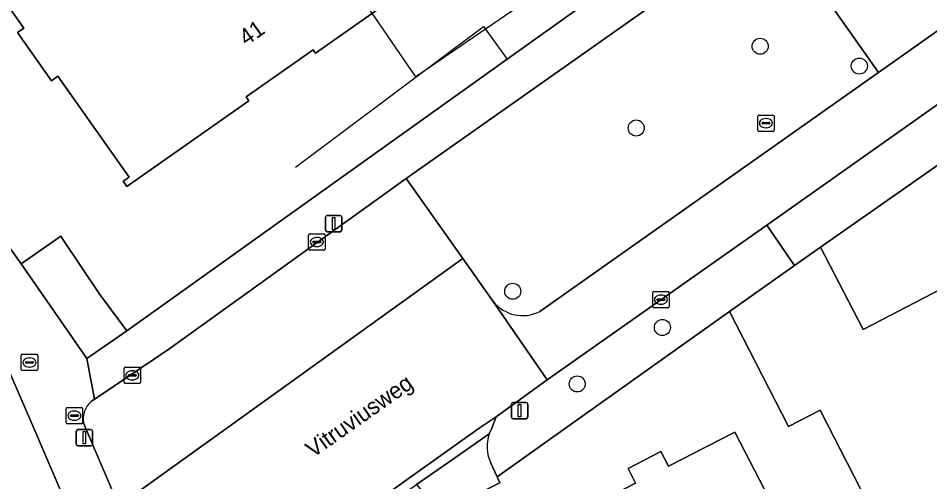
# Model space of a CAD drawing. Extents: x 159352 to 160617, y 385888 to 387323.
# Drawn here: x 159681.5 to 159737.1, y 386496.7 to 386525 of the extents above; entities that cross this region are included whole.
import ezdxf

# ---------------------------------------------------------------- set-up
doc = ezdxf.new("R2010")
doc.units = 0
for name, color, linetype in [('IMGEO_Boom', 7, 'Continuous'), ('IMGEO_Brandkraan', 7, 'Continuous'), ('IMGEO_Erf', 7, 'Continuous'), ('IMGEO_Fietspad_open', 7, 'Continuous'), ('IMGEO_Groenvoorziening', 7, 'Continuous'), ('IMGEO_Hek', 7, 'Continuous'), ('IMGEO_Kolk', 7, 'Continuous'), ('IMGEO_Lichtmast', 7, 'Continuous'), ('IMGEO_Openbare_ruimte_label', 7, 'Continuous'), ('IMGEO_Pand', 7, 'Continuous'), ('IMGEO_Pand_nummerreeks', 7, 'Continuous'), ('IMGEO_Pand_vergunning_verleend', 7, 'Continuous'), ('IMGEO_Parkeervlak_open', 7, 'Continuous'), ('IMGEO_Rijbaan_lokaal_open', 7, 'Continuous'), ('IMGEO_Rioolput', 7, 'Continuous'), ('IMGEO_Voetpad_open', 7, 'Continuous')]:
    doc.layers.add(name, color=color, linetype=linetype)

msp = doc.modelspace()

# ---------------------------------------------------------------- linework, layer by layer
at = {"layer": 'IMGEO_Boom'}
for centre in [(159726.726, 386523.297), (159732.776, 386522.089), (159719.166, 386518.31), (159711.626, 386508.344), (159720.759, 386506.135), (159715.566, 386502.688)]:
    msp.add_circle(centre, 0.489, dxfattribs=at)
at = {"layer": 'IMGEO_Brandkraan'}
for p, q in [((159681.643, 386503.576), (159681.643, 386504.428)), ((159681.718, 386504.502), (159682.57, 386504.502)), ((159682.131, 386504.282), (159682.156, 386504.282)), ((159682.644, 386504.428), (159682.644, 386503.576)), ((159681.902, 386503.996), (159681.902, 386504.008)), ((159682.34, 386503.959), (159681.942, 386503.959)), ((159681.945, 386504.045), (159682.343, 386504.045)), ((159682.154, 386503.722), (159682.129, 386503.722)), ((159682.386, 386504.008), (159682.386, 386503.996)), ((159682.57, 386503.502), (159681.718, 386503.502))]:
    msp.add_line(p, q, dxfattribs=at)
for points in [[(159681.643, 386503.576), (159681.643, 386504.428)], [(159681.718, 386504.502), (159682.57, 386504.502)], [(159682.644, 386504.428), (159682.644, 386503.576)], [(159682.57, 386503.502), (159681.718, 386503.502)]]:
    msp.add_lwpolyline(points, dxfattribs=at)
for centre, radius, start, end in [((159681.72, 386504.426), 0.0765, 91.552, 178.448), ((159681.72, 386504.426), 0.0765, 91.552, 178.448), ((159682.568, 386504.426), 0.0765, 1.552, 88.448), ((159682.568, 386504.426), 0.0765, 1.552, 88.448), ((159681.72, 386503.578), 0.0765, 181.552, 268.448), ((159681.72, 386503.578), 0.0765, 181.552, 268.448), ((159681.942, 386504.005), 0.0403, 85.8775, 175.7526), ((159681.939, 386503.995), 0.0366, 178.938, 274.7102), ((159682.343, 386504.002), 0.043, 264.8664, 352.4533), ((159682.347, 386504.007), 0.0386, 1.7309, 96.639), ((159682.568, 386503.578), 0.0765, 271.552, 358.448), ((159682.568, 386503.578), 0.0765, 271.552, 358.448)]:
    msp.add_arc(centre, radius, start, end, dxfattribs=at)
for centre, major_axis, ratio, start_param, end_param in [((159682.13, 386504.002), (-0.387, 0.002), 0.722429, 4.712389, 7.853982), ((159682.155, 386504.002), (-0.39, 0.002), 0.717154, 1.570796, 4.712389)]:
    msp.add_ellipse(centre, major_axis=major_axis, ratio=ratio, start_param=start_param, end_param=end_param, dxfattribs=at)
at = {"layer": 'IMGEO_Erf'}
for points in [[(159655.734, 386546.537), (159681.631, 386510.015), (159684.061, 386511.7), (159684.208, 386511.493), (159686.428, 386508.139), (159688.083, 386505.941), (159689.848, 386507.201), (159699.615, 386514.171), (159711.29, 386522.503), (159740.145, 386543.095)], [(159705.532, 386527.061), (159699.602, 386522.875), (159699.458, 386523.079), (159695.357, 386520.203), (159695.519, 386519.974), (159688.091, 386514.73), (159687.856, 386515.063), (159688.216, 386515.317), (159683.872, 386521.47), (159683.481, 386521.193), (159681.403, 386524.136), (159681.789, 386524.408), (159677.512, 386530.466)], [(159679.591, 386496.228), (159681.953, 386490.722), (159684.314, 386485.218), (159686.74, 386479.561), (159690.491, 386481.169), (159682.418, 386500), (159678.53, 386508.902)]]:
    msp.add_lwpolyline(points, dxfattribs=at)
for points in [[(159730.385, 386501.09), (159728.457, 386500.102), (159724.863, 386507.117), (159714.857, 386500), (159710.677, 386497.027), (159710.845, 386496.66), (159709.17, 386495.824), (159707.227, 386494.853), (159711.798, 386485.698), (159715.095, 386487.344), (159721.076, 386475.16), (159753.152, 386491.592), (159752.201, 386493.449), (159748.063, 386491.329), (159744.984, 386497.34), (159734.941, 386492.196)], [(159728.304, 386493.692), (159730.414, 386489.594), (159726.34, 386487.506), (159726.796, 386486.615), (159724.789, 386485.587), (159724.333, 386486.478), (159720.26, 386484.391), (159718.172, 386488.461), (159717.283, 386488.003), (159716.246, 386490.023), (159717.139, 386490.474), (159715.058, 386494.529), (159719.123, 386496.628), (159718.662, 386497.521), (159720.67, 386498.559), (159721.132, 386497.665), (159725.183, 386499.757), (159727.272, 386495.697), (159728.148, 386496.148), (159729.184, 386494.146)]]:
    msp.add_lwpolyline(points, close=True, dxfattribs=at)
at = {"layer": 'IMGEO_Fietspad_open'}
msp.add_lwpolyline([(159710.439, 386507.718), (159713.737, 386502.945), (159727.124, 386512.381), (159739.906, 386521.405), (159737.837, 386524.409), (159737.692, 386524.333), (159733.956, 386521.697), (159713.275, 386507.109)], dxfattribs=at)
msp.add_arc((159712.232, 386509.159), 2.3, 218.7846, 296.9762, dxfattribs=at)
at = {"layer": 'IMGEO_Groenvoorziening'}
for points in [[(159713.275, 386507.109), (159733.956, 386521.697), (159730.196, 386527.018), (159737.694, 386532.003), (159735.783, 386534.707), (159733.457, 386535.197), (159705.122, 386515.232), (159708.576, 386510.351), (159710.439, 386507.718)], [(159724.863, 386507.117), (159728.827, 386509.923), (159727.124, 386512.381), (159713.737, 386502.945), (159710.627, 386500.673), (159710.345, 386500), (159710.2, 386499.655)], [(159710.3, 386497.85), (159710.677, 386497.027), (159714.857, 386500), (159724.863, 386507.117)]]:
    msp.add_lwpolyline(points, dxfattribs=at)
msp.add_lwpolyline([(159741.685, 386526.355), (159737.694, 386532.003), (159730.196, 386527.018), (159733.956, 386521.697), (159737.692, 386524.333), (159737.837, 386524.409)], close=True, dxfattribs=at)
for centre, radius, start, end in [((159712.232, 386509.159), 2.3, 218.7846, 296.9762), ((159712.409, 386498.872), 2.344, 160.4869, 205.8551)]:
    msp.add_arc(centre, radius, start, end, dxfattribs=at)
at = {"layer": 'IMGEO_Hek'}
msp.add_lwpolyline([(159698.374, 386515.93), (159709.855, 386524.513), (159711.29, 386522.503)], dxfattribs=at)
at = {"layer": 'IMGEO_Kolk'}
for p, q in [((159699.177, 386510.927), (159699.177, 386511.779)), ((159699.252, 386511.853), (159700.104, 386511.853)), ((159699.436, 386511.347), (159699.436, 386511.359)), ((159699.479, 386511.396), (159699.877, 386511.396)), ((159699.665, 386511.633), (159699.69, 386511.633)), ((159699.92, 386511.359), (159699.92, 386511.347)), ((159700.178, 386511.779), (159700.178, 386510.927)), ((159700.104, 386510.853), (159699.252, 386510.853)), ((159699.874, 386511.31), (159699.476, 386511.31)), ((159699.688, 386511.073), (159699.663, 386511.073)), ((159720.171, 386507.407), (159720.171, 386508.259)), ((159720.246, 386508.333), (159721.098, 386508.333)), ((159720.659, 386508.113), (159720.684, 386508.113)), ((159721.172, 386508.259), (159721.172, 386507.407)), ((159720.43, 386507.827), (159720.43, 386507.839)), ((159720.868, 386507.79), (159720.47, 386507.79)), ((159720.473, 386507.876), (159720.871, 386507.876)), ((159720.682, 386507.553), (159720.657, 386507.553)), ((159720.914, 386507.839), (159720.914, 386507.827)), ((159721.098, 386507.333), (159720.246, 386507.333)), ((159687.916, 386502.79), (159687.916, 386503.642)), ((159687.991, 386503.716), (159688.843, 386503.716)), ((159688.917, 386503.642), (159688.917, 386502.79)), ((159688.175, 386503.21), (159688.175, 386503.222)), ((159688.613, 386503.173), (159688.215, 386503.173)), ((159688.218, 386503.259), (159688.616, 386503.259)), ((159688.404, 386503.496), (159688.429, 386503.496)), ((159688.659, 386503.222), (159688.659, 386503.21)), ((159688.843, 386502.716), (159687.991, 386502.716)), ((159688.427, 386502.936), (159688.402, 386502.936))]:
    msp.add_line(p, q, dxfattribs=at)
for points in [[(159699.177, 386510.927), (159699.177, 386511.779)], [(159699.252, 386511.853), (159700.104, 386511.853)], [(159700.178, 386511.779), (159700.178, 386510.927)], [(159700.104, 386510.853), (159699.252, 386510.853)], [(159720.171, 386507.407), (159720.171, 386508.259)], [(159720.246, 386508.333), (159721.098, 386508.333)], [(159721.172, 386508.259), (159721.172, 386507.407)], [(159721.098, 386507.333), (159720.246, 386507.333)], [(159687.916, 386502.79), (159687.916, 386503.642)], [(159687.991, 386503.716), (159688.843, 386503.716)], [(159688.917, 386503.642), (159688.917, 386502.79)], [(159688.843, 386502.716), (159687.991, 386502.716)]]:
    msp.add_lwpolyline(points, dxfattribs=at)
for centre, radius, start, end in [((159699.254, 386511.777), 0.0765, 91.552, 178.448), ((159699.254, 386511.777), 0.0765, 91.552, 178.448), ((159699.476, 386511.356), 0.0403, 85.8775, 175.7526), ((159699.473, 386511.346), 0.0366, 178.938, 274.7102), ((159699.877, 386511.353), 0.043, 264.8664, 352.4533), ((159699.881, 386511.358), 0.0386, 1.7309, 96.639), ((159700.102, 386511.777), 0.0765, 1.552, 88.448), ((159700.102, 386511.777), 0.0765, 1.552, 88.448), ((159699.254, 386510.929), 0.0765, 181.552, 268.448), ((159699.254, 386510.929), 0.0765, 181.552, 268.448), ((159700.102, 386510.929), 0.0765, 271.552, 358.448), ((159700.102, 386510.929), 0.0765, 271.552, 358.448), ((159720.248, 386508.257), 0.0765, 91.552, 178.448), ((159720.248, 386508.257), 0.0765, 91.552, 178.448), ((159721.096, 386508.257), 0.0765, 1.552, 88.448), ((159721.096, 386508.257), 0.0765, 1.552, 88.448), ((159720.47, 386507.836), 0.0403, 85.8775, 175.7526), ((159720.467, 386507.826), 0.0366, 178.938, 274.7102), ((159720.871, 386507.833), 0.043, 264.8664, 352.4533), ((159720.875, 386507.838), 0.0386, 1.7309, 96.639), ((159720.248, 386507.409), 0.0765, 181.552, 268.448), ((159720.248, 386507.409), 0.0765, 181.552, 268.448), ((159721.096, 386507.409), 0.0765, 271.552, 358.448), ((159721.096, 386507.409), 0.0765, 271.552, 358.448), ((159687.993, 386503.64), 0.0765, 91.552, 178.448), ((159687.993, 386503.64), 0.0765, 91.552, 178.448), ((159688.841, 386503.64), 0.0765, 1.552, 88.448), ((159688.841, 386503.64), 0.0765, 1.552, 88.448), ((159688.215, 386503.219), 0.0403, 85.8775, 175.7526), ((159688.212, 386503.209), 0.0366, 178.938, 274.7102), ((159688.616, 386503.216), 0.043, 264.8664, 352.4533), ((159688.62, 386503.221), 0.0386, 1.7309, 96.639), ((159687.993, 386502.792), 0.0765, 181.552, 268.448), ((159687.993, 386502.792), 0.0765, 181.552, 268.448), ((159688.841, 386502.792), 0.0765, 271.552, 358.448), ((159688.841, 386502.792), 0.0765, 271.552, 358.448)]:
    msp.add_arc(centre, radius, start, end, dxfattribs=at)
for centre, major_axis, ratio, start_param, end_param in [((159699.664, 386511.353), (-0.387, 0.002), 0.722429, 4.712389, 7.853982), ((159699.689, 386511.353), (-0.39, 0.002), 0.717154, 1.570796, 4.712389), ((159720.658, 386507.833), (-0.387, 0.002), 0.722429, 4.712389, 7.853982), ((159720.683, 386507.833), (-0.39, 0.002), 0.717154, 1.570796, 4.712389), ((159688.403, 386503.216), (-0.387, 0.002), 0.722429, 4.712389, 7.853982), ((159688.428, 386503.216), (-0.39, 0.002), 0.717154, 1.570796, 4.712389)]:
    msp.add_ellipse(centre, major_axis=major_axis, ratio=ratio, start_param=start_param, end_param=end_param, dxfattribs=at)
at = {"layer": 'IMGEO_Lichtmast'}
for p, q in [((159700.207, 386512.076), (159700.207, 386512.876)), ((159700.207, 386512.876), (159700.207, 386512.076)), ((159700.307, 386512.976), (159701.097, 386512.976)), ((159701.097, 386512.976), (159700.307, 386512.976)), ((159701.197, 386512.876), (159701.197, 386512.076)), ((159701.197, 386512.076), (159701.197, 386512.876)), ((159701.097, 386511.976), (159700.307, 386511.976)), ((159700.307, 386511.976), (159701.097, 386511.976)), ((159711.55, 386500.664), (159711.55, 386501.464)), ((159711.55, 386501.464), (159711.55, 386500.664)), ((159711.65, 386501.564), (159712.44, 386501.564)), ((159712.44, 386501.564), (159711.65, 386501.564)), ((159712.54, 386501.464), (159712.54, 386500.664)), ((159712.54, 386500.664), (159712.54, 386501.464)), ((159712.44, 386500.564), (159711.65, 386500.564)), ((159711.65, 386500.564), (159712.44, 386500.564)), ((159684.997, 386499.004), (159684.997, 386499.804)), ((159684.997, 386499.804), (159684.997, 386499.004)), ((159685.097, 386499.904), (159685.887, 386499.904)), ((159685.887, 386499.904), (159685.097, 386499.904)), ((159685.987, 386499.804), (159685.987, 386499.004)), ((159685.987, 386499.004), (159685.987, 386499.804)), ((159685.887, 386498.904), (159685.097, 386498.904)), ((159685.097, 386498.904), (159685.887, 386498.904))]:
    msp.add_line(p, q, dxfattribs=at)
for points in [[(159700.627, 386512.851), (159700.777, 386512.851), (159700.777, 386512.101), (159700.627, 386512.101), (159700.627, 386512.851)], [(159711.97, 386501.439), (159712.12, 386501.439), (159712.12, 386500.689), (159711.97, 386500.689), (159711.97, 386501.439)], [(159685.417, 386499.779), (159685.567, 386499.779), (159685.567, 386499.029), (159685.417, 386499.029), (159685.417, 386499.779)]]:
    msp.add_lwpolyline(points, dxfattribs=at)
for centre, start, end in [((159700.307, 386512.876), 90, 180), ((159700.307, 386512.876), 90, 180), ((159701.097, 386512.876), 0, 90), ((159701.097, 386512.876), 360, 90), ((159700.307, 386512.076), 180, 270), ((159700.307, 386512.076), 180, 270), ((159701.097, 386512.076), 270, 0), ((159701.097, 386512.076), 270, 0), ((159711.65, 386501.464), 90, 180), ((159711.65, 386501.464), 90, 180), ((159712.44, 386501.464), 0, 90), ((159712.44, 386501.464), 360, 90), ((159711.65, 386500.664), 180, 270), ((159711.65, 386500.664), 180, 270), ((159712.44, 386500.664), 270, 0), ((159712.44, 386500.664), 270, 0), ((159685.097, 386499.804), 90, 180), ((159685.097, 386499.804), 90, 180), ((159685.887, 386499.804), 0, 90), ((159685.887, 386499.804), 360, 90), ((159685.097, 386499.004), 180, 270), ((159685.097, 386499.004), 180, 270), ((159685.887, 386499.004), 270, 0), ((159685.887, 386499.004), 270, 0)]:
    msp.add_arc(centre, 0.1, start, end, dxfattribs=at)
at = {"layer": 'IMGEO_Pand'}
msp.add_lwpolyline([(159677.512, 386530.466), (159681.789, 386524.408), (159681.403, 386524.136), (159683.481, 386521.193), (159683.872, 386521.47), (159688.216, 386515.317), (159687.856, 386515.063), (159688.091, 386514.73), (159695.519, 386519.974), (159695.357, 386520.203), (159699.458, 386523.079), (159699.602, 386522.875), (159705.532, 386527.061)], dxfattribs=at)
for points in [[(159685.639, 386504.242), (159688.083, 386505.941), (159686.428, 386508.139), (159684.208, 386511.493), (159684.061, 386511.7), (159681.631, 386510.015)], [(159743.087, 386511.24), (159733.014, 386506.017), (159730.408, 386511.042), (159728.827, 386509.923), (159724.863, 386507.117), (159728.457, 386500.102), (159730.385, 386501.09), (159734.941, 386492.196), (159744.984, 386497.34), (159748.063, 386491.329), (159752.201, 386493.449), (159749.257, 386499.196)], [(159728.304, 386493.692), (159729.184, 386494.146), (159728.148, 386496.148), (159727.272, 386495.697), (159725.183, 386499.757), (159721.132, 386497.665), (159720.67, 386498.559), (159718.662, 386497.521), (159719.123, 386496.628), (159715.058, 386494.529), (159717.139, 386490.474), (159716.246, 386490.023), (159717.283, 386488.003), (159718.172, 386488.461), (159720.26, 386484.391), (159724.333, 386486.478), (159724.789, 386485.587), (159726.796, 386486.615), (159726.34, 386487.506), (159730.414, 386489.594)]]:
    msp.add_lwpolyline(points, close=True, dxfattribs=at)
at = {"layer": 'IMGEO_Pand_vergunning_verleend'}
msp.add_lwpolyline([(159697.123, 386534.002), (159701.265, 386536.836), (159700.607, 386537.798), (159723.072, 386553.166), (159732.429, 386539.714), (159705.717, 386521.44)], close=True, dxfattribs=at)
at = {"layer": 'IMGEO_Parkeervlak_open'}
for points in [[(159708.576, 386510.351), (159705.122, 386515.232), (159690.649, 386504.82), (159686.393, 386501.938), (159686.114, 386501.763), (159685.916, 386501.61)], [(159685.445, 386500.326), (159685.558, 386500.008), (159687.601, 386495.25), (159687.697, 386495.33), (159694.188, 386500), (159708.576, 386510.351)]]:
    msp.add_lwpolyline(points, dxfattribs=at)
msp.add_arc((159686.728, 386500.584), 1.309, 128.3562, 191.3555, dxfattribs=at)
at = {"layer": 'IMGEO_Rijbaan_lokaal_open'}
for points in [[(159699.314, 386492.664), (159709.582, 386500), (159710.627, 386500.673), (159713.737, 386502.945), (159710.439, 386507.718), (159708.576, 386510.351), (159694.188, 386500), (159687.697, 386495.33), (159687.601, 386495.25), (159691.884, 386485.274), (159698.87, 386468.89), (159702.651, 386460.183), (159703.976, 386457.131), (159704.327, 386456.371), (159704.612, 386455.594)], [(159699.4, 386492.072), (159705.764, 386496.548), (159707.865, 386498.025), (159710.2, 386499.655), (159710.345, 386500), (159710.627, 386500.673), (159709.582, 386500), (159699.314, 386492.664)]]:
    msp.add_lwpolyline(points, dxfattribs=at)
at = {"layer": 'IMGEO_Rioolput'}
for p, q in [((159726.653, 386519.103), (159727.505, 386519.103)), ((159726.578, 386518.177), (159726.578, 386519.029)), ((159726.837, 386518.597), (159726.837, 386518.609)), ((159727.275, 386518.56), (159726.877, 386518.56)), ((159726.88, 386518.646), (159727.278, 386518.646)), ((159727.066, 386518.883), (159727.091, 386518.883)), ((159727.321, 386518.609), (159727.321, 386518.597)), ((159727.579, 386519.029), (159727.579, 386518.177)), ((159727.505, 386518.103), (159726.653, 386518.103)), ((159727.089, 386518.323), (159727.064, 386518.323)), ((159684.381, 386500.33), (159684.381, 386501.182)), ((159684.456, 386501.256), (159685.308, 386501.256)), ((159684.64, 386500.75), (159684.64, 386500.762)), ((159684.683, 386500.799), (159685.081, 386500.799)), ((159684.869, 386501.036), (159684.894, 386501.036)), ((159685.124, 386500.762), (159685.124, 386500.75)), ((159685.382, 386501.182), (159685.382, 386500.33)), ((159685.308, 386500.256), (159684.456, 386500.256)), ((159685.078, 386500.713), (159684.68, 386500.713)), ((159684.892, 386500.476), (159684.867, 386500.476))]:
    msp.add_line(p, q, dxfattribs=at)
for points in [[(159726.653, 386519.103), (159727.505, 386519.103)], [(159726.578, 386518.177), (159726.578, 386519.029)], [(159727.579, 386519.029), (159727.579, 386518.177)], [(159727.505, 386518.103), (159726.653, 386518.103)], [(159684.381, 386500.33), (159684.381, 386501.182)], [(159684.456, 386501.256), (159685.308, 386501.256)], [(159685.382, 386501.182), (159685.382, 386500.33)], [(159685.308, 386500.256), (159684.456, 386500.256)]]:
    msp.add_lwpolyline(points, dxfattribs=at)
for centre, radius, start, end in [((159726.655, 386519.027), 0.0765, 91.552, 178.448), ((159726.655, 386519.027), 0.0765, 91.552, 178.448), ((159727.503, 386519.027), 0.0765, 1.552, 88.448), ((159727.503, 386519.027), 0.0765, 1.552, 88.448), ((159726.877, 386518.606), 0.0403, 85.8775, 175.7526), ((159726.874, 386518.596), 0.0366, 178.938, 274.7102), ((159727.278, 386518.603), 0.043, 264.8664, 352.4533), ((159727.282, 386518.608), 0.0386, 1.7309, 96.639), ((159726.655, 386518.179), 0.0765, 181.552, 268.448), ((159726.655, 386518.179), 0.0765, 181.552, 268.448), ((159727.503, 386518.179), 0.0765, 271.552, 358.448), ((159727.503, 386518.179), 0.0765, 271.552, 358.448), ((159684.458, 386501.18), 0.0765, 91.552, 178.448), ((159684.458, 386501.18), 0.0765, 91.552, 178.448), ((159684.68, 386500.759), 0.0403, 85.8775, 175.7526), ((159684.677, 386500.749), 0.0366, 178.938, 274.7102), ((159685.081, 386500.756), 0.043, 264.8664, 352.4533), ((159685.085, 386500.761), 0.0386, 1.7309, 96.639), ((159685.306, 386501.18), 0.0765, 1.552, 88.448), ((159685.306, 386501.18), 0.0765, 1.552, 88.448), ((159684.458, 386500.332), 0.0765, 181.552, 268.448), ((159684.458, 386500.332), 0.0765, 181.552, 268.448), ((159685.306, 386500.332), 0.0765, 271.552, 358.448), ((159685.306, 386500.332), 0.0765, 271.552, 358.448)]:
    msp.add_arc(centre, radius, start, end, dxfattribs=at)
for centre, major_axis, ratio, start_param, end_param in [((159727.065, 386518.603), (-0.387, 0.002), 0.722429, 4.712389, 7.853982), ((159727.09, 386518.603), (-0.39, 0.002), 0.717154, 1.570796, 4.712389), ((159684.868, 386500.756), (-0.387, 0.002), 0.722429, 4.712389, 7.853982), ((159684.893, 386500.756), (-0.39, 0.002), 0.717154, 1.570796, 4.712389)]:
    msp.add_ellipse(centre, major_axis=major_axis, ratio=ratio, start_param=start_param, end_param=end_param, dxfattribs=at)
at = {"layer": 'IMGEO_Voetpad_open'}
for points in [[(159681.631, 386510.015), (159655.734, 386546.537), (159651.927, 386551.906), (159649.609, 386549.736), (159667.147, 386524.973), (159678.18, 386509.396), (159678.53, 386508.902), (159682.418, 386500), (159690.491, 386481.169), (159691.074, 386479.809), (159699.091, 386461.109)], [(159752.276, 386551.753), (159745.173, 386546.684), (159740.145, 386543.095), (159711.29, 386522.503), (159699.615, 386514.171), (159689.848, 386507.201), (159688.083, 386505.941), (159685.639, 386504.242), (159686.114, 386501.763), (159686.393, 386501.938), (159690.649, 386504.82), (159705.122, 386515.232), (159733.457, 386535.197)], [(159758.772, 386500), (159746.188, 386524.627), (159741.53, 386522.35), (159739.906, 386521.405), (159727.124, 386512.381), (159728.827, 386509.923), (159730.408, 386511.042), (159739.814, 386517.637), (159743.087, 386511.24), (159748.84, 386513.971), (159754.838, 386501.94), (159749.257, 386499.196), (159752.201, 386493.449), (159753.152, 386491.592), (159765.356, 386467.81), (159770.579, 386470.367), (159786.711, 386438.751), (159788.799, 386434.664), (159792.915, 386426.644), (159792.974, 386426.53), (159798.144, 386428.907)], [(159685.916, 386501.61), (159686.114, 386501.763), (159685.639, 386504.242), (159681.631, 386510.015)], [(159697.862, 386458.024), (159698.158, 386458.122), (159702.651, 386460.183), (159698.87, 386468.89), (159691.884, 386485.274), (159687.601, 386495.25), (159685.558, 386500.008), (159685.445, 386500.326)], [(159710.2, 386499.655), (159707.865, 386498.025), (159705.764, 386496.548), (159707.227, 386494.853), (159709.17, 386495.824), (159710.845, 386496.66), (159710.677, 386497.027), (159710.3, 386497.85)]]:
    msp.add_lwpolyline(points, dxfattribs=at)
msp.add_lwpolyline([(159730.408, 386511.042), (159733.014, 386506.017), (159743.087, 386511.24), (159739.814, 386517.637)], close=True, dxfattribs=at)
for centre, radius, start, end in [((159686.728, 386500.584), 1.309, 128.3562, 191.3555), ((159712.409, 386498.872), 2.344, 160.4869, 205.8551)]:
    msp.add_arc(centre, radius, start, end, dxfattribs=at)

# ---------------------------------------------------------------- texts
at = {"layer": 'IMGEO_Openbare_ruimte_label'}
msp.add_text('Vitruviusweg', height=1, rotation=35.1845, dxfattribs=at).set_placement((159699.443, 386498.151))
at = {"layer": 'IMGEO_Pand_nummerreeks'}
msp.add_text('41', height=1, rotation=35.0536, dxfattribs=at).set_placement((159695.376, 386523.294))

doc.saveas('drawing.dxf')
